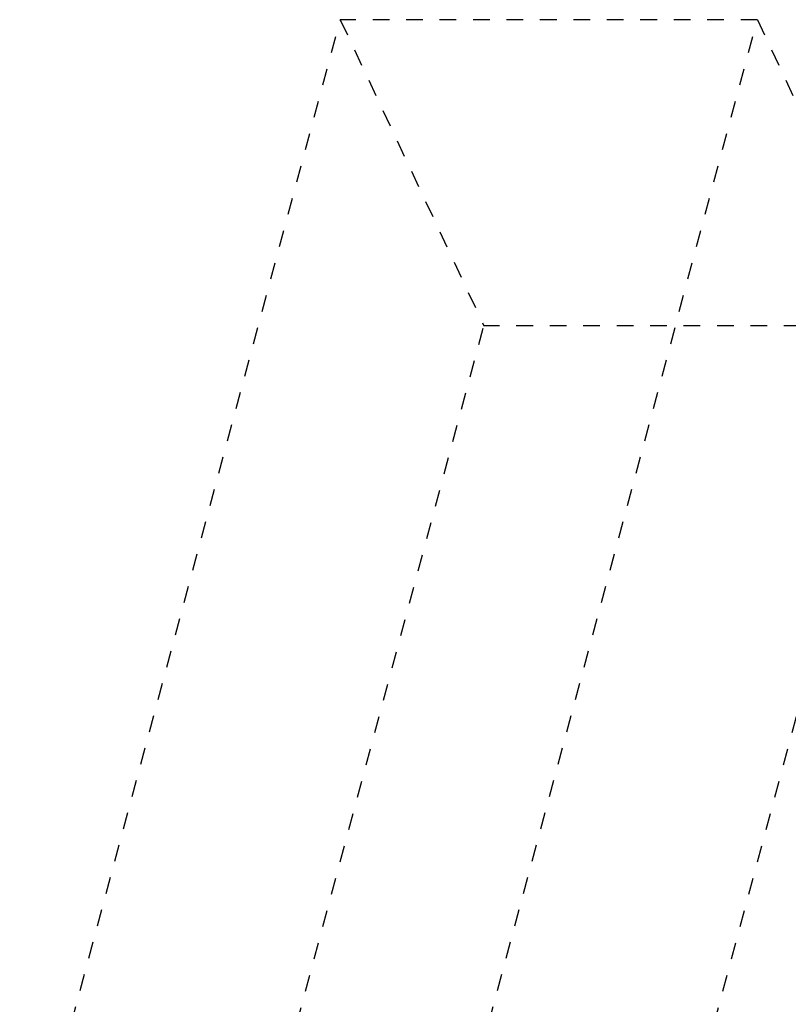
# Model space of a CAD drawing. Header units: metres. Extents: x -138 to 797, y -50 to 519.
# Tile 264 of 311: x 111.56 to 116.16, y 436.26 to 442.14. Entities that reach past the tile are written whole.
import ezdxf

# ---------------------------------------------------------------- set-up
doc = ezdxf.new("R2010")
doc.units = ezdxf.units.M
doc.header["$MEASUREMENT"] = 0
doc.linetypes.add('Wisdot2', pattern=[0.125, 0.0625, -0.0625])
doc.layers.add('B_DETAIL_HIDDEN', color=7, linetype='Wisdot2', lineweight=25)

# ---------------------------------------------------------------- blocks, each defined once
blk = doc.blocks.new('*U739')
at = {"layer": 'B_DETAIL_HIDDEN'}
for p, q in [((224.3932, 168.1508), (226.3095, 175.3023)), ((228.8035, 175.3023), (226.3095, 175.3023)), ((226.3095, 175.3023), (227.1681, 173.4742)), ((226.8872, 168.1508), (228.8035, 175.3023)), ((228.8035, 175.3023), (229.6621, 173.4742)), ((225.0675, 165.6345), (227.1681, 173.4742)), ((229.6621, 173.4742), (227.1681, 173.4742)), ((227.5615, 165.6345), (229.6621, 173.4742))]:
    blk.add_line(p, q, dxfattribs=at)

msp = doc.modelspace()

# ---------------------------------------------------------------- block references
msp.add_blockref('*U739', (-112.8286, 266.8387))

doc.saveas('drawing.dxf')
